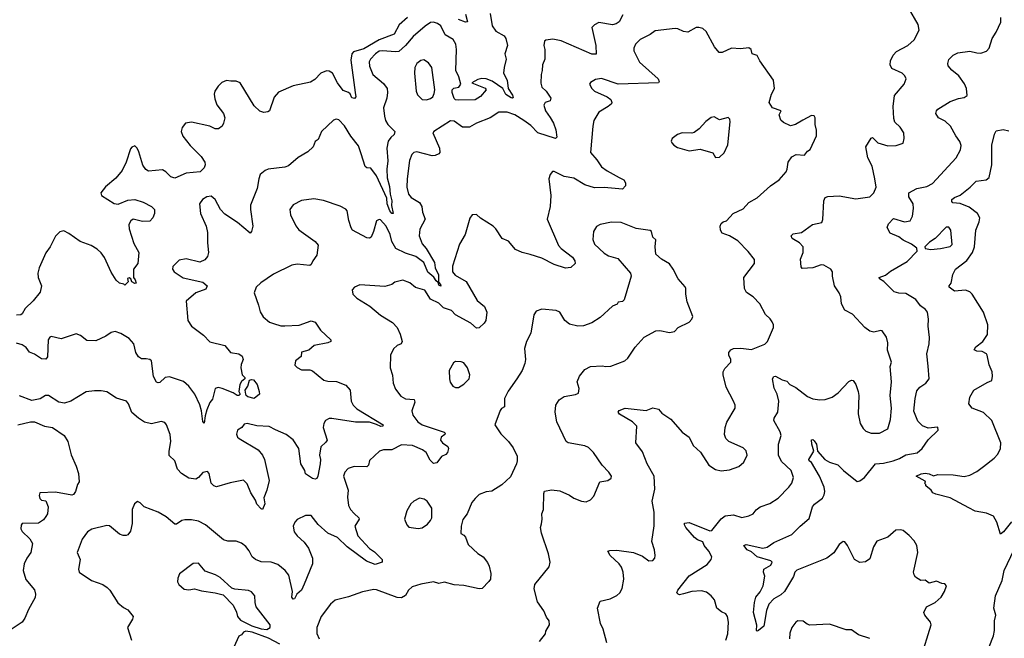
# Model space of a CAD drawing. Extents: x 2199565 to 2323334, y 894172 to 1018966.
# Tile 257 of 440: x 2226788 to 2233874, y 1007378 to 1011830. Entities that reach past the tile are written whole.
import ezdxf

# ---------------------------------------------------------------- set-up
doc = ezdxf.new("R2010")
doc.units = 0

msp = doc.modelspace()

# ---------------------------------------------------------------- linework, layer by layer
at = {"layer": '0CON10XD'}
for points in [[(2231870, 1007365), (2231885, 1007410), (2231887.5, 1007495), (2231882.5, 1007535), (2231870, 1007555), (2231838.8, 1007568.8), (2231804.6, 1007594.6), (2231787.1, 1007655), (2231765, 1007684.3), (2231730.6, 1007710.6), (2231695, 1007720.5), (2231625, 1007715.5), (2231565, 1007698.1), (2231535, 1007691.2), (2231527.5, 1007695), (2231517.5, 1007705), (2231523.8, 1007725), (2231605, 1007827.5), (2231735, 1007910), (2231763.8, 1007945), (2231768.8, 1007965), (2231748, 1008005), (2231714.2, 1008045), (2231703, 1008073), (2231665, 1008087.5), (2231644.3, 1008104.3), (2231581.8, 1008175), (2231571.1, 1008195), (2231572.8, 1008207.2), (2231605, 1008212.4), (2231755, 1008150.5), (2231768.9, 1008155), (2231835, 1008238.5), (2231865, 1008260), (2231925, 1008265.7), (2231985, 1008247.1), (2232035, 1008259.2), (2232065.5, 1008274.5), (2232087.4, 1008302.6), (2232115.6, 1008324.4), (2232185, 1008348.6), (2232245, 1008387.1), (2232323.3, 1008465), (2232344.4, 1008495), (2232355.5, 1008535), (2232340, 1008585), (2232271, 1008651), (2232249.6, 1008695), (2232248.5, 1008775), (2232267.4, 1008837.4), (2232259.5, 1008865), (2232215.7, 1008945), (2232218.3, 1008961.7), (2232244.3, 1009005), (2232250.5, 1009085), (2232238.9, 1009135), (2232217.6, 1009177.6), (2232204.6, 1009245), (2232215, 1009263.5), (2232226, 1009265), (2232275, 1009237.8), (2232307.8, 1009227.8), (2232331.2, 1009205), (2232372.6, 1009182.6), (2232457.6, 1009117.6), (2232495, 1009102.5), (2232545, 1009093.8), (2232585, 1009096.7), (2232635, 1009114), (2232678.8, 1009145), (2232755, 1009226.7), (2232773.6, 1009236.4), (2232785, 1009233.3), (2232805.6, 1009205.6), (2232822.5, 1009155), (2232827.1, 1009125), (2232823, 1008993), (2232836, 1008925), (2232857.1, 1008887.1), (2232878, 1008868), (2232914.2, 1008854.2), (2232975, 1008854), (2233034.3, 1008885.7), (2233055, 1008952.5), (2233061.2, 1009035), (2233051.1, 1009125), (2233060.6, 1009225), (2233051.9, 1009335), (2233060.6, 1009365), (2233032.8, 1009452.8), (2233036.4, 1009505), (2233025.5, 1009545.5), (2232995, 1009591.2), (2232985, 1009593.8), (2232935, 1009581.4), (2232905, 1009589.2), (2232870, 1009615), (2232780.3, 1009710.3), (2232725, 1009738.8), (2232702.2, 1009785), (2232696.4, 1009835), (2232684.7, 1009864.7), (2232651.2, 1009915), (2232636.9, 1009985), (2232636.6, 1010016.6), (2232625, 1010034.2), (2232575, 1010062.5), (2232555, 1010065.7), (2232495, 1010044.4), (2232420, 1010040), (2232411.4, 1010051.4), (2232405.9, 1010105.9), (2232426, 1010155), (2232426, 1010195), (2232398.8, 1010225), (2232347.5, 1010255), (2232340, 1010275), (2232355, 1010288.8), (2232415, 1010298), (2232492.5, 1010355), (2232559.7, 1010370.3), (2232567.9, 1010392.1), (2232574.4, 1010525.6), (2232585, 1010551.2), (2232602.7, 1010557.3), (2232685, 1010562), (2232805, 1010540.6), (2232905, 1010554.4), (2232935.7, 1010585), (2232951.4, 1010625), (2232942.5, 1010685), (2232921.4, 1010775), (2232890.6, 1010835), (2232875.9, 1010914.1), (2232915, 1010977.5), (2232925, 1010983.3), (2232963.3, 1010945), (2233035, 1010923.1), (2233095, 1010924), (2233145, 1010942.5), (2233153.9, 1010976.1), (2233150, 1011015), (2233125, 1011056.7), (2233085, 1011092.5), (2233079.3, 1011119.3), (2233073.3, 1011205), (2233084, 1011285), (2233153.8, 1011365), (2233166.2, 1011405), (2233158.8, 1011425), (2233138.8, 1011445), (2233065, 1011480), (2233052, 1011505), (2233054.2, 1011535), (2233074.2, 1011575), (2233098.9, 1011601.1), (2233180, 1011645), (2233225, 1011684.3), (2233261.2, 1011755), (2233253.8, 1011795), (2233184.3, 1011915)], [(2229579.2, 1011845), (2229517.9, 1011792.1), (2229482.5, 1011725), (2229375, 1011685.2), (2229265, 1011621), (2229190.6, 1011599.4), (2229176.7, 1011583.3), (2229169.5, 1011539.5), (2229202.5, 1011305), (2229205.6, 1011274.4), (2229198, 1011262), (2229178.6, 1011268.6), (2229166.4, 1011296.4), (2229155, 1011306.7), (2229115, 1011320), (2229075, 1011376), (2229038.2, 1011445), (2229015, 1011460.8), (2228995, 1011463.1), (2228955.8, 1011444.2), (2228910.9, 1011399.1), (2228879.4, 1011380.6), (2228756.2, 1011355), (2228651.2, 1011308.8), (2228618.3, 1011271.7), (2228585.8, 1011174.2), (2228573.9, 1011166.1), (2228545, 1011162), (2228515, 1011171.2), (2228475, 1011211.2), (2228375, 1011376.2), (2228345, 1011388), (2228306.7, 1011386.7), (2228277, 1011393), (2228241.7, 1011378.3), (2228215, 1011352.5), (2228192, 1011315), (2228187.5, 1011295), (2228190.9, 1011260.9), (2228206.4, 1011216.4), (2228254, 1011155), (2228263.8, 1011125), (2228253.8, 1011085), (2228243.8, 1011065), (2228217.5, 1011045), (2228195, 1011045.8), (2228155, 1011063.3), (2228025, 1011093.1), (2227980, 1011085), (2227956.1, 1011053.9), (2227948.8, 1011025), (2227962.4, 1010992.4), (2228014.6, 1010924.6), (2228094.6, 1010844.6), (2228119.2, 1010805), (2228122, 1010785), (2228116, 1010765), (2228086.7, 1010735), (2227985, 1010725.6), (2227905, 1010690.8), (2227875, 1010700), (2227839.2, 1010735), (2227815, 1010748.5), (2227715, 1010739.4), (2227695, 1010752.9), (2227674, 1010784), (2227645, 1010880), (2227633.3, 1010905), (2227615, 1010923.3), (2227595, 1010913.3), (2227585, 1010900), (2227554.6, 1010805.4), (2227525.7, 1010745), (2227479.2, 1010690.8), (2227405, 1010627.5), (2227371.2, 1010585), (2227376.2, 1010565), (2227467, 1010507), (2227496.6, 1010503.4), (2227565, 1010532), (2227615, 1010535.8), (2227675, 1010518), (2227735, 1010486.2), (2227756.7, 1010465), (2227756.7, 1010435), (2227746.2, 1010405), (2227725, 1010381.2), (2227672.3, 1010377.7), (2227605, 1010394.2), (2227587.6, 1010382.4), (2227572.5, 1010355), (2227576.4, 1010325), (2227609.6, 1010219.6), (2227644, 1010155), (2227636.7, 1010075), (2227607.5, 1010035), (2227606.7, 1009975), (2227619.1, 1009959.1), (2227626.7, 1009933.3), (2227615, 1009931.2), (2227593.8, 1009943.8), (2227587.5, 1009965), (2227575, 1009972.5), (2227563, 1009967), (2227567, 1009943), (2227545, 1009920), (2227537, 1009927), (2227505, 1009933.3), (2227482.5, 1009955), (2227445, 1010013.8), (2227398.3, 1010118.3), (2227375, 1010152.5), (2227345, 1010179.2), (2227302.5, 1010205), (2227223, 1010233), (2227142.3, 1010292.3), (2227105, 1010310), (2227076.4, 1010303.6), (2227045, 1010272.5), (2227007.5, 1010195), (2226975, 1010152.5), (2226926.9, 1010045), (2226918.9, 1010005), (2226920, 1009975), (2226945.6, 1009915), (2226935, 1009870), (2226885, 1009805.7), (2226827.6, 1009752.4), (2226805, 1009714.2), (2226795, 1009706.2), (2226765, 1009703.3)], [(2230173.5, 1011875), (2230187.1, 1011785), (2230215, 1011746.7), (2230274.6, 1011714.6), (2230285.6, 1011695), (2230298.6, 1011645), (2230279.4, 1011585), (2230287.8, 1011545), (2230273.1, 1011485), (2230270.5, 1011445), (2230295.3, 1011395), (2230303.8, 1011333.8), (2230335, 1011287.5), (2230338.8, 1011271.2), (2230335, 1011266), (2230325, 1011268.9), (2230285, 1011290.8), (2230265.2, 1011335.2), (2230188.2, 1011388.2), (2230145, 1011403.3), (2230113.6, 1011406.4), (2230085, 1011400), (2230040.8, 1011375), (2230137.4, 1011337.4), (2230145.2, 1011325.2), (2230105, 1011277.5), (2230065, 1011254.2), (2229945, 1011250.6), (2229925, 1011253.9), (2229915, 1011262.7), (2229898.9, 1011305), (2229899.9, 1011325), (2229913, 1011337), (2229947.1, 1011345), (2229962.1, 1011365), (2229947.7, 1011417.7), (2229925.9, 1011465), (2229931.4, 1011615), (2229925.9, 1011655), (2229906.4, 1011686.4), (2229850.5, 1011720.5), (2229818.1, 1011785), (2229795, 1011801.5), (2229765, 1011812.2), (2229745, 1011810.8), (2229705, 1011782.9), (2229620.1, 1011709.9), (2229565.2, 1011644.8), (2229515, 1011602.1), (2229495, 1011597.7), (2229395, 1011606.8), (2229375, 1011602.6), (2229348, 1011585), (2229311.8, 1011545), (2229303.4, 1011526.6), (2229304.6, 1011495), (2229328.1, 1011435), (2229405, 1011370.6), (2229431.1, 1011335), (2229434.4, 1011305), (2229429.5, 1011265), (2229405.4, 1011195), (2229412.2, 1011135), (2229420.4, 1011105), (2229436.6, 1011076.6), (2229488.1, 1011025), (2229483.3, 1011005), (2229457.6, 1010982.4), (2229439.2, 1010955), (2229429.3, 1010905), (2229437.1, 1010815), (2229429.4, 1010755), (2229432.7, 1010692.7), (2229450.1, 1010630.1), (2229453.3, 1010573.3), (2229465, 1010527.5), (2229464, 1010494), (2229476.4, 1010435), (2229465, 1010435.6), (2229450.7, 1010455), (2229431.9, 1010505), (2229429.4, 1010545), (2229355, 1010706.7), (2229315, 1010760.8), (2229285, 1010764), (2229274.4, 1010774.4), (2229244.5, 1010864.5), (2229225, 1010923.3), (2229171.1, 1010991.1), (2229125, 1011065.6), (2229085, 1011110), (2229065, 1011114), (2229045, 1011106.2), (2228960, 1011025), (2228935, 1010967.5), (2228915, 1010952.5), (2228898.8, 1010915), (2228861.1, 1010878.9), (2228792, 1010838), (2228721.2, 1010778.8), (2228695, 1010768.8), (2228575, 1010754), (2228553.3, 1010745), (2228518.8, 1010715), (2228507.5, 1010685), (2228497.5, 1010615), (2228449.6, 1010495), (2228448.2, 1010465), (2228465.4, 1010345), (2228456, 1010305), (2228445, 1010293.3), (2228355, 1010370), (2228265, 1010430.8), (2228233.7, 1010463.7), (2228195.3, 1010535.3), (2228165, 1010560.8), (2228135, 1010555.8), (2228103.3, 1010535), (2228082, 1010505), (2228088.8, 1010435), (2228129.4, 1010345), (2228138.9, 1010298.9), (2228138.5, 1010225), (2228146.7, 1010155), (2228139.2, 1010125), (2228119.1, 1010100.9), (2228085, 1010086), (2227985, 1010110), (2227935, 1010100), (2227890, 1010055), (2227886.2, 1010035), (2227898.8, 1010015), (2227965, 1009972.5), (2228105, 1009941.2), (2228137.5, 1009915), (2228128.3, 1009891.7), (2228055, 1009863.3), (2227984.5, 1009805.5), (2227998.6, 1009665), (2228024.4, 1009625), (2228110, 1009560), (2228155, 1009512.9), (2228263.8, 1009485)], [(2229995, 1011870), (2230010, 1011815), (2229995, 1011813.3), (2229945, 1011832.5)], [(2231127.8, 1011865), (2231101.4, 1011815), (2231080.2, 1011799.8), (2231055, 1011793.6), (2230955, 1011810.8), (2230925, 1011794.2), (2230905.8, 1011775), (2230934.4, 1011645), (2230936.9, 1011583.1), (2230905, 1011581.9), (2230685, 1011677.1), (2230625, 1011688.8), (2230575, 1011683.3), (2230563.9, 1011676.1), (2230558.8, 1011645), (2230566.7, 1011615), (2230566.1, 1011546.1), (2230550.8, 1011505), (2230548.8, 1011465), (2230540, 1011435), (2230537.9, 1011372.1), (2230545.6, 1011345), (2230577.5, 1011315), (2230610, 1011265), (2230605, 1011246.7), (2230570, 1011235), (2230560.8, 1011215), (2230571.4, 1011175), (2230605.5, 1011125.5)], [(2232075.5, 1007635), (2232086.5, 1007675), (2232116.7, 1007713.3), (2232138.6, 1007755), (2232150, 1007825), (2232140, 1007855), (2232143.8, 1007875), (2232192.5, 1007905), (2232203.8, 1007925), (2232193.3, 1007935), (2232095, 1007965.4), (2232055, 1008000.9), (2232023.6, 1008015), (2232000, 1008045), (2232015, 1008054.4), (2232135, 1008026.5), (2232166.2, 1008033.8), (2232215, 1008068), (2232345.5, 1008124.5), (2232404.6, 1008185.4), (2232469.8, 1008240.2), (2232492.9, 1008325), (2232507.2, 1008342.8), (2232565, 1008386), (2232578.3, 1008411.7), (2232582.2, 1008435), (2232577.3, 1008465), (2232542.9, 1008545), (2232485, 1008644), (2232470, 1008655), (2232466.7, 1008665), (2232502.2, 1008725), (2232487.7, 1008775), (2232485, 1008806.7), (2232495, 1008808.1), (2232505, 1008800), (2232520.8, 1008775), (2232530, 1008725), (2232581.2, 1008665), (2232615, 1008646.7), (2232675, 1008626.7), (2232715.8, 1008585.8), (2232815, 1008506.2), (2232835, 1008511.9), (2232867.5, 1008535), (2232946, 1008634), (2233005, 1008639.6), (2233073.8, 1008655), (2233118.7, 1008671.3), (2233165, 1008697.5), (2233246.7, 1008713.3), (2233282.9, 1008745), (2233324.5, 1008805.5), (2233397.5, 1008875), (2233395, 1008897.5), (2233325, 1008891.2), (2233285, 1008908), (2233251.3, 1008941.3), (2233222.8, 1009012.8), (2233230.9, 1009105), (2233245, 1009158.8), (2233264.6, 1009185.4), (2233308, 1009215), (2233333.8, 1009245), (2233325.9, 1009335.9), (2233316.2, 1009425), (2233333.6, 1009496.4), (2233335.9, 1009544.1), (2233325.8, 1009625), (2233329.2, 1009675), (2233320.8, 1009725), (2233306, 1009745), (2233270.9, 1009770.9), (2233236.1, 1009816.1), (2233165, 1009858.9), (2233115, 1009861.4), (2233080.7, 1009870.7), (2233005.8, 1009945), (2232976, 1009965), (2232972.5, 1009975), (2233018.3, 1009991.7), (2233055, 1010020.6), (2233175, 1010090.6), (2233246.7, 1010165), (2233243.8, 1010185), (2233205.3, 1010215.3), (2233145, 1010244.3), (2233115, 1010266.9), (2233053.2, 1010293.2), (2233030, 1010335), (2233039.3, 1010360.7), (2233075, 1010400), (2233155, 1010375.7), (2233195, 1010382.5), (2233211.9, 1010415), (2233219.5, 1010470.5), (2233218.1, 1010505), (2233186.9, 1010555), (2233186.2, 1010585), (2233245, 1010615.5), (2233315, 1010629.5), (2233357.8, 1010652.2), (2233528, 1010835), (2233557.6, 1010892.4), (2233562.5, 1010925), (2233554.3, 1010954.3), (2233524.2, 1010995), (2233485.8, 1011065), (2233448.9, 1011098.9), (2233400, 1011125), (2233380, 1011155), (2233385.8, 1011174.2), (2233396.2, 1011185), (2233485, 1011242.5), (2233545, 1011263.6), (2233585, 1011270.6), (2233606.2, 1011285), (2233602, 1011335), (2233587.6, 1011367.6), (2233545.5, 1011425.5), (2233495.8, 1011465.8), (2233468.8, 1011498.8), (2233466, 1011515), (2233475, 1011542.5), (2233505, 1011573.8), (2233538.3, 1011591.7), (2233625, 1011604.3), (2233675, 1011590.8), (2233705, 1011590), (2233745, 1011603.8), (2233764.2, 1011625.8), (2233785.7, 1011694.3), (2233815, 1011740), (2233847.6, 1011812.4), (2233847.5, 1011845)], [(2231014.2, 1007345), (2230985.6, 1007445), (2230968.1, 1007485), (2230945.7, 1007594.3), (2230964.2, 1007645.8), (2231037.3, 1007662.7), (2231084.1, 1007685.9), (2231107.5, 1007705), (2231123.8, 1007736.2), (2231134.3, 1007805), (2231131.1, 1007855), (2231119.2, 1007889.2), (2231100.6, 1007915), (2231037.5, 1007975), (2231020, 1008005), (2231035, 1008010.8), (2231085, 1008011.4), (2231205, 1007996.5), (2231270.3, 1007970.3), (2231315, 1007936.2), (2231345, 1007938.8), (2231358.8, 1007955), (2231361.2, 1007975), (2231356, 1008015), (2231336.2, 1008075), (2231353.1, 1008186.9), (2231354.4, 1008285), (2231339.5, 1008365), (2231358.7, 1008451.3), (2231353.3, 1008545), (2231302.7, 1008635), (2231269.8, 1008719.8), (2231221.1, 1008785), (2231228.1, 1008905), (2231198, 1008935), (2231105, 1008991.2), (2231093.8, 1009005), (2231101.2, 1009018.8), (2231145.8, 1009034.2), (2231295, 1009017.5), (2231345, 1009036.2), (2231385, 1009026.2), (2231409.5, 1008999.5), (2231473.3, 1008955), (2231555, 1008860.8), (2231605.6, 1008825), (2231635, 1008766.2), (2231687.9, 1008717.9), (2231746.2, 1008625), (2231795, 1008592), (2231835.9, 1008584.1), (2231895, 1008590), (2231962.5, 1008615), (2232000, 1008645), (2232023.3, 1008695), (2232015, 1008727.5), (2231995, 1008750), (2231890, 1008795), (2231868.8, 1008815), (2231858.8, 1008845), (2231864, 1008895), (2231877, 1008933), (2231936.7, 1009035), (2231936.2, 1009055), (2231924, 1009085), (2231871.5, 1009185), (2231849.4, 1009275), (2231850, 1009295), (2231861.3, 1009318.7), (2231906.2, 1009365), (2231906.2, 1009385), (2231890, 1009415), (2231891.2, 1009435), (2231905.7, 1009454.3), (2231925.7, 1009464.3), (2231977.4, 1009467.4), (2232055, 1009457.5), (2232150, 1009495), (2232168.8, 1009515), (2232213.3, 1009615), (2232213, 1009633), (2232203.3, 1009655), (2232188.3, 1009678.3), (2232155, 1009708.8), (2232114.5, 1009784.5), (2232065, 1009835.8), (2232017.8, 1009867.8), (2232004.3, 1009895), (2231999.2, 1009975), (2232076, 1010075), (2232076, 1010105), (2232030.8, 1010160.8), (2231955, 1010238), (2231895, 1010274), (2231842.5, 1010295), (2231830, 1010315), (2231827.5, 1010345), (2231837, 1010363), (2231850, 1010375), (2231875, 1010383.3), (2231922.9, 1010435), (2231995, 1010468.9), (2232035.8, 1010515), (2232095, 1010549.2), (2232192, 1010635), (2232252.1, 1010677.9), (2232302.9, 1010735), (2232311.4, 1010755), (2232318, 1010805), (2232345, 1010843.3), (2232375, 1010858.8), (2232435.9, 1010854.1), (2232457, 1010883), (2232477.5, 1010895), (2232522.5, 1010995), (2232522, 1011035), (2232512, 1011075), (2232512.5, 1011125), (2232505, 1011137.5), (2232485, 1011140), (2232423.8, 1011106.2), (2232370, 1011075), (2232335, 1011066.7), (2232285, 1011090), (2232265, 1011107.5), (2232253.3, 1011145), (2232267.5, 1011175), (2232206.4, 1011196.4), (2232181.2, 1011235), (2232199.2, 1011295), (2232220.8, 1011335), (2232213.1, 1011395), (2232113.9, 1011533.9), (2232095, 1011573.3), (2232060, 1011585), (2232050.8, 1011615), (2232035, 1011627.5), (2231975, 1011620.8), (2231910, 1011625), (2231842.5, 1011595), (2231822.5, 1011595), (2231788.8, 1011635), (2231728.6, 1011745), (2231705, 1011765.8), (2231675, 1011774.2), (2231655, 1011773.8), (2231595, 1011740.5), (2231565.6, 1011744.4), (2231525, 1011763.5), (2231505, 1011766.2), (2231360, 1011750), (2231325, 1011724), (2231253.3, 1011686.7), (2231220, 1011655), (2231207.5, 1011625), (2231207.5, 1011605), (2231248.6, 1011525), (2231382, 1011405), (2231390, 1011385), (2231383.8, 1011376.2), (2231095, 1011367.1), (2230975, 1011407.5), (2230931.1, 1011398.9), (2230895, 1011378.8), (2230888.8, 1011365), (2230904.2, 1011335), (2230924.2, 1011315), (2231015.4, 1011275.4), (2231041.2, 1011255), (2231048.8, 1011235), (2231046.2, 1011225), (2231023.8, 1011205), (2230955, 1011163.8), (2230920, 1011105), (2230911.4, 1011065), (2230895.8, 1010875), (2230941.9, 1010821.9), (2230975, 1010770), (2231015, 1010741.4), (2231102.5, 1010695), (2231135, 1010676.7), (2231147.5, 1010655), (2231146.7, 1010633.3), (2231125, 1010610), (2230995, 1010621.5), (2230925, 1010620), (2230855, 1010641.4), (2230775, 1010689.4), (2230705, 1010702.5), (2230635, 1010738.8), (2230621.7, 1010738.3), (2230604.1, 1010715.9), (2230596.2, 1010685), (2230609.2, 1010565), (2230604.3, 1010485), (2230583.4, 1010393.4), (2230664.7, 1010204.7), (2230683.4, 1010183.4), (2230765, 1010120), (2230783.8, 1010095), (2230786.2, 1010075), (2230755, 1010047.5), (2230715, 1010042), (2230635, 1010067.8), (2230545, 1010112.9), (2230461.3, 1010141.3), (2230403.6, 1010153.6), (2230355, 1010175.8), (2230305.5, 1010235.5), (2230259.2, 1010255), (2230215, 1010324), (2230194, 1010345), (2230102.7, 1010402.7), (2230075, 1010428.8), (2230045, 1010426.7), (2230027.7, 1010402.3), (2229993.1, 1010285), (2229952, 1010215), (2229902.6, 1010057.4), (2229901.4, 1010015), (2229921.1, 1009991.1), (2230000.6, 1009945), (2230078.8, 1009808.8), (2230132.5, 1009765), (2230150, 1009725), (2230141.2, 1009665), (2230130, 1009645), (2230095, 1009613.3), (2230075, 1009611.2), (2230033.8, 1009645), (2229925, 1009705.6), (2229895, 1009736.5), (2229836.8, 1009756.7), (2229805, 1009790.4), (2229745, 1009817.8), (2229703.2, 1009883.2), (2229635, 1009904), (2229595, 1009936.9), (2229545, 1009956.2), (2229488.3, 1009941.7), (2229465, 1009923.3), (2229415, 1009910), (2229235, 1009921.2), (2229197.5, 1009905), (2229180, 1009885), (2229185.8, 1009855), (2229212.9, 1009825), (2229307.9, 1009767.9), (2229384.7, 1009704.7), (2229470, 1009650), (2229504.4, 1009614.4), (2229526.6, 1009566.6), (2229540.8, 1009515), (2229531.7, 1009498.3), (2229504.5, 1009485.5), (2229478.3, 1009461.7), (2229456.2, 1009415), (2229454.2, 1009325), (2229470.9, 1009270.9), (2229474.4, 1009214.4), (2229491.7, 1009171.7), (2229530.7, 1009120.7), (2229565, 1009101.4), (2229625.6, 1009095.6), (2229631.4, 1009078.6), (2229610.8, 1009015), (2229616, 1008985), (2229653.1, 1008935), (2229685, 1008914.5), (2229842.4, 1008862.4), (2229848.8, 1008855), (2229846.2, 1008845), (2229820, 1008825), (2229816.9, 1008805), (2229830, 1008785), (2229868.6, 1008758.6), (2229873, 1008743), (2229867.3, 1008715), (2229855, 1008700), (2229822.9, 1008687.1), (2229788.5, 1008641.5), (2229765, 1008635.3), (2229741.3, 1008661.3), (2229713.1, 1008715), (2229685.8, 1008735), (2229615, 1008765.4), (2229535, 1008770), (2229465.7, 1008734.3), (2229405, 1008735.7), (2229376.7, 1008725), (2229305, 1008656.7), (2229297.1, 1008625), (2229286.6, 1008613.4), (2229194.6, 1008615.4), (2229150.3, 1008599.7), (2229127.5, 1008575), (2229118.6, 1008545), (2229152.5, 1008445), (2229146.7, 1008395), (2229154.3, 1008335), (2229167.5, 1008305), (2229195, 1008277.5), (2229228.8, 1008245), (2229230, 1008235), (2229198.9, 1008185), (2229220, 1008115), (2229305.5, 1008025), (2229340.4, 1008000.4), (2229395.5, 1007945.5), (2229395.8, 1007925), (2229345, 1007909.6), (2229284.5, 1007934.5), (2229145.4, 1008035.4), (2229075, 1008103.5), (2229004.4, 1008134.4), (2228936.7, 1008196.7), (2228885, 1008262), (2228845, 1008262), (2228785, 1008233.8), (2228766.8, 1008213.2), (2228755.7, 1008185), (2228763.1, 1008145), (2228785, 1008116), (2228835, 1008070), (2228866.9, 1008026.9), (2228894.5, 1007955), (2228895, 1007913.3), (2228835, 1007768)], [(2229715, 1011253.3), (2229745, 1011262.5), (2229760, 1011275), (2229771.2, 1011298.8), (2229774, 1011325), (2229753.3, 1011485), (2229729.3, 1011519.3), (2229695, 1011541.1), (2229675, 1011535.6), (2229645, 1011514.2), (2229631.5, 1011485), (2229629.4, 1011445), (2229641.9, 1011315), (2229649.7, 1011289.7), (2229685, 1011256.7), (2229715, 1011253.3)], [(2230605.5, 1011125.5), (2230630, 1011085), (2230645, 1011037.5), (2230652.5, 1010985), (2230644.1, 1010975.9), (2230515.8, 1011015), (2230465, 1011068.2), (2230415.5, 1011105), (2230350, 1011145), (2230295, 1011164.4), (2230235, 1011163.8), (2230172.5, 1011125), (2230074.6, 1011085), (2230025, 1011056.4), (2229975, 1011056.5), (2229915, 1011100), (2229888.3, 1011101.7), (2229767.5, 1011025), (2229761.2, 1011015), (2229808.6, 1010905), (2229811.2, 1010875), (2229803.3, 1010865), (2229778.3, 1010851.7), (2229755, 1010850.6), (2229645, 1010878.1), (2229625, 1010874.2), (2229609.7, 1010860.3), (2229592.4, 1010817.6), (2229576.2, 1010685), (2229574.6, 1010624.6), (2229585.6, 1010575), (2229605, 1010550), (2229664.4, 1010514.4), (2229682, 1010485), (2229685.8, 1010445), (2229705.7, 1010395), (2229666.3, 1010323.7), (2229661.5, 1010275), (2229685, 1010217.5), (2229712.4, 1010182.4), (2229771.8, 1010081.8), (2229776.4, 1010045), (2229802.7, 1009995), (2229800.7, 1009940.7), (2229816.7, 1009925), (2229817.5, 1009912.5), (2229805, 1009920), (2229799.7, 1009939.7), (2229785, 1009950.4), (2229767, 1009977), (2229724.2, 1010014.2), (2229695, 1010082.2), (2229638.2, 1010125), (2229565, 1010148.9), (2229495, 1010182.7), (2229466, 1010235), (2229453.2, 1010285), (2229426.1, 1010345), (2229385, 1010388.8), (2229375, 1010393.3), (2229355, 1010382.5), (2229334.1, 1010305.9), (2229316, 1010264), (2229305, 1010257.5), (2229285, 1010260), (2229183.8, 1010315), (2229172.4, 1010332.4), (2229156.7, 1010385), (2229143.3, 1010455), (2229135, 1010466.7), (2229095, 1010488.8), (2228975, 1010530), (2228905, 1010541.4), (2228815, 1010528.9), (2228755, 1010498.6), (2228730.8, 1010465), (2228737.1, 1010425), (2228775.5, 1010345.5), (2228796.8, 1010316.8), (2228915, 1010233.3), (2228935, 1010207.5), (2228925.8, 1010135), (2228896.2, 1010095), (2228885, 1010067.5), (2228875, 1010061.2), (2228785, 1010071.9), (2228745.5, 1010064.5), (2228615, 1009997.8), (2228522.6, 1009937.4), (2228489.2, 1009905), (2228475.6, 1009865), (2228505.6, 1009775.6), (2228517, 1009727), (2228540.9, 1009690.9), (2228585, 1009653.8), (2228613, 1009643), (2228667.9, 1009627.9), (2228695, 1009626.9), (2228798.3, 1009631.7), (2228885, 1009663.8), (2228915, 1009652.5), (2228953.3, 1009595), (2229026.7, 1009525), (2229027.5, 1009515), (2229005, 1009504), (2228907.5, 1009485), (2228867.8, 1009452.2), (2228815, 1009437.5), (2228813.6, 1009406.4), (2228772.5, 1009375), (2228767.5, 1009345), (2228785, 1009326.7), (2228815, 1009310), (2228875, 1009311.2), (2228895, 1009303.8), (2228975.7, 1009235.7), (2229005, 1009228.1), (2229067.4, 1009227.4), (2229135, 1009200), (2229166, 1009165), (2229171.9, 1009085), (2229186.9, 1009055), (2229215, 1009030), (2229404.4, 1008915), (2229400.8, 1008905), (2229387.2, 1008902.8), (2229355, 1008915.9), (2229305, 1008933.2), (2229204.4, 1008934.4), (2229035, 1008960), (2229015, 1008960), (2228989.4, 1008945), (2228975.5, 1008925), (2228970.6, 1008895), (2228999.5, 1008805), (2228991.1, 1008788.9), (2228953.8, 1008755), (2228944.1, 1008695), (2228952.1, 1008665), (2228950.8, 1008635), (2228932.9, 1008545), (2228925, 1008528.8), (2228915, 1008522.9), (2228895, 1008529.4), (2228845, 1008562.5), (2228840.5, 1008585), (2228811.5, 1008635), (2228797.5, 1008745), (2228755, 1008805.7), (2228705.4, 1008845.4), (2228627.5, 1008877.5), (2228583.6, 1008903.6), (2228495, 1008908.1), (2228425, 1008924), (2228401.9, 1008918.1), (2228386.2, 1008895), (2228355, 1008876), (2228347.3, 1008847.3), (2228355.6, 1008825.6), (2228368, 1008815), (2228502.9, 1008735), (2228536, 1008696), (2228550.5, 1008665), (2228582.9, 1008515), (2228566.8, 1008443.2), (2228545, 1008390), (2228551.1, 1008345), (2228535, 1008305.8), (2228525, 1008309.4), (2228495, 1008343.1), (2228485, 1008372), (2228451.1, 1008425), (2228425, 1008488.8), (2228397.3, 1008517.3), (2228302.1, 1008497.9), (2228205, 1008467.5), (2228185, 1008476.2), (2228166, 1008495), (2228152, 1008565), (2228138.1, 1008578.1), (2228105, 1008570.8), (2228075.4, 1008534.6), (2228055, 1008523.1), (2228005, 1008530.6), (2227950.8, 1008565), (2227924.4, 1008595), (2227904.3, 1008654.3), (2227864.4, 1008694.4), (2227863.3, 1008725), (2227875.7, 1008795), (2227869.4, 1008845), (2227844.3, 1008914.3), (2227832.3, 1008932.3), (2227805, 1008937.5), (2227735, 1008921.5), (2227685, 1008934.4), (2227641.9, 1008961.9), (2227595, 1009004.3), (2227570, 1009065), (2227555, 1009084.3), (2227485, 1009106.7), (2227415, 1009150.8), (2227375, 1009158), (2227325, 1009160), (2227265, 1009151.2), (2227155, 1009084), (2227110.5, 1009069.5), (2227068.8, 1009078.8), (2226993.9, 1009126.1), (2226974.2, 1009125.8), (2226935, 1009101.2), (2226875, 1009090), (2226785, 1009124.2)], [(2231795, 1010837.5), (2231825, 1010841.2), (2231857.3, 1010872.7), (2231885, 1010930), (2231900, 1011095), (2231897.5, 1011115), (2231886.4, 1011126.4), (2231825, 1011110), (2231785, 1011130), (2231765, 1011126.7), (2231725, 1011097.5), (2231677.5, 1011045), (2231640.7, 1011019.3), (2231625, 1011013.3), (2231555, 1011016.7), (2231522.5, 1011005), (2231483.3, 1010975), (2231476.7, 1010955), (2231480, 1010945), (2231495, 1010926.7), (2231520.5, 1010910.5), (2231605, 1010886.7), (2231685, 1010897.5), (2231775, 1010872.5), (2231795, 1010837.5)], [(2233619.5, 1010480.5), (2233555, 1010506.2), (2233502.7, 1010512.7), (2233495, 1010522.5), (2233497.1, 1010535), (2233515, 1010551.5), (2233555, 1010567.5), (2233627.1, 1010625), (2233671.1, 1010668.9), (2233743.4, 1010676.6), (2233765.5, 1010694.5), (2233784.5, 1010785), (2233783.3, 1010926.7), (2233803.2, 1011006.8), (2233815, 1011030), (2233865, 1011040.8), (2233905, 1011029.2)], [(2233925, 1008216.2), (2233868.8, 1008145), (2233845, 1008127.5), (2233819.2, 1008215), (2233795, 1008258), (2233745, 1008279.5), (2233665, 1008293.1), (2233617.5, 1008317.5), (2233485, 1008388.9), (2233380, 1008415), (2233360, 1008425), (2233347.5, 1008445), (2233310, 1008475), (2233310, 1008485), (2233300, 1008495), (2233307, 1008503), (2233305, 1008510), (2233240, 1008545), (2233275, 1008562.2), (2233305, 1008565.9), (2233332.7, 1008562.7), (2233365, 1008548.6), (2233395, 1008557.9), (2233505, 1008554), (2233585, 1008543.8), (2233625, 1008551.4), (2233675, 1008578.8), (2233724.3, 1008615.7), (2233800, 1008675), (2233825.8, 1008704.2), (2233846, 1008745), (2233848.6, 1008785), (2233784.4, 1008945), (2233725, 1009003.1), (2233641.2, 1009035), (2233618.6, 1009065), (2233625.5, 1009114.5), (2233654.2, 1009165), (2233751.4, 1009218.6), (2233785, 1009234), (2233789.2, 1009265), (2233785.7, 1009295), (2233765.6, 1009345.6), (2233750.4, 1009415), (2233745, 1009425.6), (2233715, 1009442.5), (2233675, 1009445.5), (2233657.1, 1009455), (2233669.1, 1009475), (2233718, 1009515), (2233752.2, 1009565), (2233755.4, 1009635), (2233724.6, 1009725), (2233641.2, 1009855), (2233625, 1009871.8), (2233593.2, 1009883.2), (2233515, 1009876.5), (2233477.6, 1009905), (2233477.4, 1009915), (2233491.4, 1009935), (2233504, 1009996), (2233522.9, 1010035), (2233605, 1010097.8), (2233645, 1010155.5), (2233660, 1010195), (2233668, 1010315), (2233693.1, 1010375), (2233697.5, 1010405), (2233680.5, 1010435), (2233619.5, 1010480.5)], [(2230528.8, 1007355), (2230570.7, 1007409.3), (2230575, 1007430), (2230601.2, 1007475), (2230598, 1007505), (2230580, 1007530), (2230560.8, 1007575), (2230515, 1007641.2), (2230489.2, 1007735), (2230493.8, 1007765), (2230597.3, 1007892.7), (2230606.2, 1007925), (2230593.8, 1007985), (2230543.3, 1008135), (2230536.7, 1008175), (2230543, 1008203), (2230548.8, 1008235), (2230546.4, 1008273.6), (2230556.2, 1008305), (2230559.3, 1008420.7), (2230565, 1008437.5), (2230615, 1008446.7), (2230675, 1008438.8), (2230745, 1008408.8), (2230776.1, 1008386.1), (2230830, 1008365), (2230865, 1008360), (2230896.1, 1008373.9), (2230918.3, 1008401.7), (2230962.5, 1008505), (2231020, 1008515), (2231045, 1008530), (2231046.7, 1008545), (2231026.7, 1008575), (2230980, 1008625), (2230916.2, 1008715), (2230880.5, 1008750.5), (2230855, 1008763.3), (2230735, 1008783.8), (2230720, 1008795), (2230653.8, 1008935), (2230642, 1009005), (2230646.2, 1009055), (2230670, 1009095), (2230705, 1009118.8), (2230788.3, 1009131.7), (2230808.3, 1009141.7), (2230813.8, 1009175), (2230800, 1009225), (2230815.9, 1009264.1), (2230855, 1009313.8), (2230895.8, 1009334.2), (2230978.3, 1009338.3), (2231005, 1009333.8), (2231043, 1009337), (2231142.5, 1009375), (2231163.3, 1009395), (2231215.9, 1009474.1), (2231282.5, 1009545), (2231365, 1009590), (2231395, 1009593.3), (2231465, 1009580), (2231500, 1009585), (2231526.2, 1009615), (2231605, 1009653.8), (2231623.8, 1009675), (2231631.2, 1009695), (2231590.3, 1009800.3), (2231581.1, 1009855), (2231582.5, 1009895), (2231576.8, 1009906.8), (2231526.2, 1009965), (2231491.2, 1010035), (2231463.9, 1010073.9), (2231406.4, 1010106.4), (2231365, 1010142.5), (2231361.4, 1010195), (2231366.7, 1010245), (2231343.9, 1010263.9), (2231333.3, 1010305), (2231325, 1010313.3), (2231225, 1010327.5), (2231115, 1010370.5), (2231046.4, 1010373.6), (2230965, 1010356.7), (2230937.8, 1010342.2), (2230917.5, 1010305), (2230911.5, 1010248.5), (2230925.3, 1010215.3), (2230995, 1010150), (2231025, 1010131.5), (2231091.2, 1010111.2), (2231184.3, 1010005), (2231187.5, 1009985), (2231177.1, 1009942.9), (2231137.5, 1009815), (2231125, 1009802.5), (2231095, 1009797.5), (2231088.3, 1009781.7), (2231055, 1009768.8), (2230965, 1009686.9), (2230905, 1009649.2), (2230845, 1009626.9), (2230805, 1009624.4), (2230745, 1009638.1), (2230710.8, 1009665), (2230674.2, 1009724.2), (2230647.3, 1009737.3), (2230545, 1009746.2), (2230505, 1009733.3), (2230488.8, 1009705), (2230466.2, 1009575), (2230433.8, 1009515), (2230420, 1009465), (2230428.8, 1009385), (2230424, 1009355), (2230404, 1009305), (2230365.8, 1009245), (2230303.9, 1009156.1), (2230277.5, 1009105), (2230277.5, 1009045), (2230255, 1009032.5), (2230245, 1009017.5), (2230207.5, 1008915), (2230249.5, 1008849.5), (2230305.6, 1008795.6), (2230338.3, 1008748.3), (2230368.6, 1008688.6), (2230368.9, 1008655), (2230362.2, 1008635), (2230319.3, 1008540.7), (2230258.5, 1008481.5), (2230185, 1008437.5), (2230145, 1008431.2), (2230095, 1008412), (2230065.8, 1008384.2), (2230042, 1008355), (2230008, 1008275), (2229977.3, 1008232.7), (2229964.1, 1008185.9), (2229963, 1008133), (2229985, 1008120), (2229995.8, 1008105.8), (2230014.2, 1008054.2), (2230085, 1007987.5), (2230123.9, 1007963.9), (2230154.2, 1007924.2), (2230167.3, 1007897.3), (2230178, 1007845), (2230176, 1007805), (2230164.1, 1007785.9), (2230115, 1007737.5), (2230095, 1007734), (2229985, 1007758.8), (2229914.1, 1007764.1), (2229845, 1007782), (2229805, 1007773.8), (2229765, 1007783.8), (2229675, 1007768), (2229611.2, 1007748.8), (2229586.7, 1007725), (2229564.2, 1007685.8), (2229535, 1007670), (2229505, 1007672.5), (2229355, 1007727.5), (2229335, 1007728.8), (2229255, 1007712), (2229154.2, 1007675.8), (2229057.3, 1007652.7), (2229025, 1007623.3), (2228957.5, 1007535), (2228925.6, 1007455), (2228925, 1007412.5), (2228942.9, 1007375)], [(2233345, 1010176.9), (2233415, 1010184.5), (2233485, 1010198.8), (2233497.3, 1010212.7), (2233488, 1010315), (2233475, 1010336.7), (2233455, 1010336.7), (2233375.7, 1010254.3), (2233335, 1010230), (2233301.2, 1010195), (2233304.4, 1010184.4), (2233345, 1010176.9)], [(2228263.8, 1009485), (2228305, 1009435.7), (2228365, 1009426), (2228388.3, 1009408.3), (2228396, 1009385), (2228381.1, 1009348.9), (2228378.6, 1009325), (2228389.4, 1009275), (2228407.7, 1009255), (2228406.7, 1009245), (2228383.8, 1009226.2), (2228371.7, 1009205), (2228364.7, 1009154.7), (2228374.3, 1009135), (2228364.5, 1009125.5), (2228352.5, 1009125), (2228323.1, 1009145), (2228245, 1009177.1), (2228215, 1009183.1), (2228194.4, 1009175.6), (2228175, 1009100), (2228155.8, 1009074.2), (2228135, 1009022.5), (2228121.7, 1008978.3), (2228115, 1008926.7), (2228105, 1008937.5), (2228096.3, 1009016.3), (2228085, 1009057.5), (2228046.9, 1009135), (2228003.9, 1009193.9), (2227965.3, 1009225.3), (2227865, 1009258.9), (2227834.6, 1009255.4), (2227795, 1009220), (2227785, 1009216.2), (2227771.2, 1009221.2), (2227751.3, 1009261.3), (2227735.8, 1009375), (2227725, 1009385.7), (2227698.8, 1009388.8), (2227665, 1009389.2), (2227643.5, 1009403.5), (2227624.3, 1009435), (2227608.3, 1009498.3), (2227576.2, 1009535), (2227515, 1009571.2), (2227475, 1009586.2), (2227445, 1009580), (2227408.3, 1009551.7), (2227335, 1009518), (2227271.2, 1009521.2), (2227225, 1009556.2), (2227195, 1009568.8), (2227087.1, 1009532.9), (2227015, 1009551.2), (2227003.3, 1009545), (2226992.9, 1009525), (2226986.9, 1009405), (2226975, 1009388), (2226945, 1009390), (2226895, 1009422.7), (2226857.5, 1009437.5), (2226835, 1009470), (2226805, 1009490), (2226765, 1009501.4)], [(2229925, 1009183.8), (2229945, 1009184), (2229985, 1009206.2), (2230023.3, 1009245), (2230028, 1009275), (2230010, 1009325), (2229985, 1009360), (2229965, 1009368.6), (2229925, 1009371.2), (2229909.7, 1009360.3), (2229878, 1009305), (2229880.8, 1009245), (2229885, 1009222.5), (2229905, 1009193.3), (2229925, 1009183.8)], [(2228475, 1009104), (2228429.4, 1009115), (2228416.7, 1009125), (2228414.3, 1009135), (2228410, 1009165), (2228428.2, 1009191.8), (2228442, 1009235), (2228455, 1009241.2), (2228469.2, 1009239.2), (2228495.8, 1009205.8), (2228511.2, 1009155), (2228512.5, 1009135), (2228475, 1009104)], [(2226775, 1008913.8), (2226865, 1008936), (2226894.1, 1008935.9), (2226965, 1008905.7), (2227022.5, 1008895), (2227107.3, 1008837.3), (2227134, 1008795), (2227157.7, 1008697.7), (2227195, 1008617.5), (2227210, 1008565), (2227216.7, 1008505), (2227202.5, 1008485), (2227190, 1008435), (2227175.7, 1008414.3), (2227162.7, 1008407.3), (2227045, 1008430), (2226932.5, 1008425), (2226926.7, 1008405), (2226933.3, 1008385), (2226945, 1008373.3), (2226976.4, 1008366.4), (2226993.3, 1008325), (2226986.7, 1008275), (2226976.1, 1008253.9), (2226959.5, 1008230.5), (2226923.9, 1008206.1), (2226806, 1008204), (2226797, 1008193), (2226796.9, 1008165), (2226805, 1008148), (2226860, 1008095), (2226880.3, 1008060.3), (2226868.6, 1007995), (2226838.9, 1007955), (2226818.9, 1007915), (2226813.5, 1007865), (2226830.7, 1007800.7), (2226895, 1007726.2), (2226902, 1007695), (2226899.2, 1007670.8), (2226850, 1007585), (2226825, 1007522.5), (2226805, 1007493.3), (2226703.6, 1007426.4)], [(2228835, 1007768), (2228814.5, 1007725.5), (2228781.2, 1007695), (2228765, 1007663.3), (2228755, 1007660), (2228745.8, 1007675), (2228751.8, 1007715), (2228725, 1007833.8), (2228699.2, 1007865), (2228645, 1007909.2), (2228596.7, 1007926.7), (2228525, 1007929.5), (2228484.6, 1007944.6), (2228459.4, 1007965), (2228438.6, 1008008.6), (2228415, 1008038.8), (2228385, 1008063.8), (2228345, 1008078), (2228285, 1008078), (2228255, 1008087.5), (2228125, 1008194.5), (2228075, 1008221.5), (2228025, 1008230.5), (2227975, 1008230.8), (2227955, 1008225.7), (2227915, 1008198.8), (2227905, 1008198.8), (2227842.7, 1008252.7), (2227785, 1008286.2), (2227684.1, 1008324.1), (2227655, 1008352.5), (2227635, 1008362.5), (2227613.3, 1008345), (2227596.7, 1008305), (2227595.8, 1008205), (2227585, 1008150), (2227566.1, 1008123.9), (2227553, 1008117), (2227532.5, 1008117.5), (2227505, 1008128.8), (2227435, 1008188), (2227415, 1008190), (2227305.6, 1008164.4), (2227276, 1008145), (2227237.2, 1008092.8), (2227201.4, 1007995), (2227222.5, 1007945), (2227210, 1007875), (2227215, 1007853.3), (2227305, 1007793.8), (2227385, 1007766.2), (2227416.7, 1007745), (2227436.2, 1007725), (2227495, 1007633.3), (2227535, 1007598.8), (2227565, 1007582.5), (2227603.3, 1007535), (2227600, 1007515), (2227563.3, 1007455), (2227592.5, 1007365)], [(2229655, 1008168.1), (2229685, 1008174.4), (2229721.3, 1008198.7), (2229744, 1008225), (2229753.8, 1008245), (2229753.8, 1008315), (2229721.2, 1008365), (2229698.6, 1008378.6), (2229665, 1008387.5), (2229624.2, 1008365.8), (2229602, 1008345), (2229573.8, 1008295), (2229557.5, 1008235), (2229574.1, 1008194.1), (2229588.3, 1008178.3), (2229655, 1008168.1)], [(2233273.3, 1007235), (2233346.2, 1007475), (2233343.3, 1007495), (2233301.1, 1007545), (2233294.2, 1007565), (2233312.5, 1007605), (2233375.8, 1007635), (2233418, 1007675), (2233443.3, 1007715), (2233457.5, 1007755), (2233445, 1007770), (2233423, 1007773), (2233385, 1007790), (2233333.9, 1007773.9), (2233305, 1007797.5), (2233273.6, 1007793.6), (2233235, 1007817.5), (2233224.1, 1007834.1), (2233220.8, 1007855), (2233251.1, 1007995), (2233244.3, 1008045), (2233225, 1008078.8), (2233188.7, 1008118.7), (2233145, 1008153.8), (2233129.2, 1008159.2), (2233093.2, 1008156.8), (2233034.2, 1008105.8), (2232955, 1008077.5), (2232932.7, 1008037.3), (2232905, 1007950), (2232875, 1007927.5), (2232835, 1007924), (2232794.5, 1007944.5), (2232745, 1008046.7), (2232725, 1008073.3), (2232715, 1008073.8), (2232685, 1008052.5), (2232646.6, 1007993.4), (2232595.2, 1007954.8), (2232381.4, 1007868.6), (2232367.1, 1007855), (2232355.8, 1007824.2), (2232292.8, 1007715), (2232265, 1007690.6), (2232215, 1007662.1), (2232179.6, 1007625), (2232161.2, 1007578.8), (2232143.3, 1007465), (2232105, 1007434), (2232095, 1007430), (2232090, 1007435), (2232093.6, 1007473.6), (2232068.5, 1007565), (2232075.5, 1007635)], [(2233765, 1007315.7), (2233796.1, 1007395), (2233802.7, 1007435), (2233801.8, 1007505), (2233812.3, 1007545), (2233799.1, 1007595), (2233810.8, 1007685), (2233857.7, 1007795), (2233872.5, 1007865), (2234015, 1008163.3)], [(2228565, 1007442.7), (2228590, 1007455), (2228591.2, 1007475), (2228490, 1007605), (2228481.4, 1007635), (2228480, 1007685), (2228455, 1007712.5), (2228435, 1007722.5), (2228335, 1007731.2), (2228315, 1007738.8), (2228230, 1007815), (2228196.7, 1007835), (2228122.1, 1007862.1), (2228075, 1007920), (2228035, 1007916), (2227937.7, 1007842.3), (2227925, 1007810), (2227924.2, 1007784.2), (2227933.3, 1007765), (2227971.7, 1007731.7), (2228005, 1007728), (2228045, 1007734), (2228095, 1007718.8), (2228195, 1007706), (2228250.7, 1007690.7), (2228325, 1007617.5), (2228347.3, 1007567.3), (2228354, 1007535), (2228377.6, 1007507.6), (2228457.7, 1007467.7), (2228525.4, 1007445.4), (2228565, 1007442.7)], [(2232905, 1007376.2), (2232824.4, 1007404.4), (2232775, 1007440), (2232735, 1007440), (2232615, 1007480), (2232475, 1007472), (2232455, 1007478.8), (2232425, 1007500.8), (2232387, 1007503), (2232372.5, 1007495), (2232344.5, 1007455.5), (2232330, 1007415), (2232326.7, 1007375)], [(2228659.5, 1007335), (2228578.3, 1007378.3), (2228461.7, 1007421.7), (2228415, 1007429.2), (2228398, 1007422), (2228385, 1007402.5), (2228365, 1007392.5), (2228329.2, 1007315)]]:
    msp.add_lwpolyline(points, dxfattribs=at)

doc.saveas('drawing.dxf')
